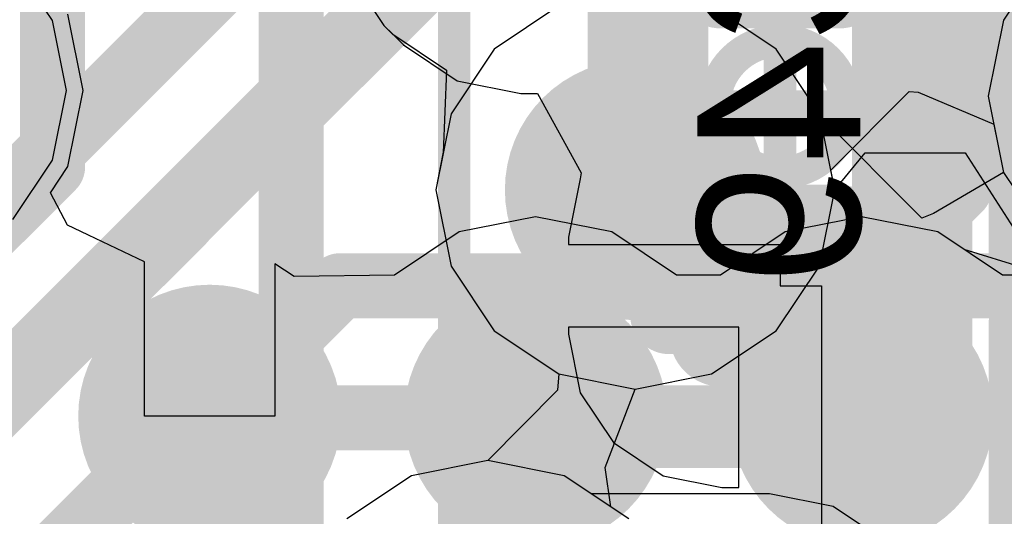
# Model space of a CAD drawing. Header units: millimetres. Extents: x -2 to 68, y -2 to 27.4.
# Tile 342 of 594: x 30.334 to 31.844, y 15.846 to 16.609. Entities that reach past the tile are written whole.
import ezdxf

# ---------------------------------------------------------------- set-up
doc = ezdxf.new("R2010")
doc.units = ezdxf.units.MM
for name, color, linetype in [('BottomLayer', 5, 'Continuous'), ('BottomPaste', 16, 'Continuous'), ('BottomSolder', 6, 'Continuous'), ('DrillGuide', 244, 'Continuous'), ('Mechanical10', 56, 'Continuous'), ('Mechanical17', 56, 'Continuous'), ('Mechanical6', 56, 'Continuous'), ('MidLayer1', 16, 'Continuous'), ('MidLayer2', 76, 'Continuous'), ('MidLayer3', 90, 'Continuous'), ('MidLayer4', 156, 'Continuous'), ('MidLayer5', 130, 'Continuous'), ('MidLayer6', 216, 'Continuous'), ('MidLayer7', 6, 'Continuous'), ('MidLayer8', 54, 'Continuous'), ('MultiLayer', 9, 'Continuous'), ('TopLayer', 1, 'Continuous'), ('TopPaste', 8, 'Continuous'), ('TopSolder', 216, 'Continuous'), ('ViaHoleLayer', 16, 'Continuous')]:
    doc.layers.add(name, color=color, linetype=linetype)

# ---------------------------------------------------------------- blocks, each defined once
blk = doc.blocks.new('SDINBDG4_16G_F_________1_B_51')
at = {"layer": 'Mechanical10', "const_width": 0.1}
blk.add_lwpolyline([(5.75, -6.5), (5.75, 6.5)], dxfattribs=at)
at = {"layer": 'Mechanical6', "const_width": 0.05}
blk.add_lwpolyline([(6, -6.75), (6, 6.75)], dxfattribs=at)
blk = doc.blocks.new('CAP_0201_B_214')
at = {"layer": 'BottomLayer', "const_width": 0.0806}
for points in [[(-0.3897, 0.0894, 1), (-0.3091, 0.0894, 1)], [(-0.2409, 0.0894, 1), (-0.1603, 0.0894, 1)], [(0.1603, 0.0894, 1), (0.2409, 0.0894, 1)], [(0.3091, 0.0894, 1), (0.3897, 0.0894, 1)], [(-0.3897, -0.0894, 1), (-0.3091, -0.0894, 1)], [(-0.2409, -0.0894, 1), (-0.1603, -0.0894, 1)], [(0.1603, -0.0894, 1), (0.2409, -0.0894, 1)], [(0.3091, -0.0894, 1), (0.3897, -0.0894, 1)]]:
    blk.add_lwpolyline(points, format="xyb", close=True, dxfattribs=at)
at = {"layer": 'BottomLayer'}
for points in [[(-0.2006, 0.17), (-0.3494, 0.17), (-0.2006, -0.17), (-0.3494, -0.17)], [(0.2006, -0.17), (0.3494, -0.17), (0.2006, 0.17), (0.3494, 0.17)], [(-0.12, 0.0894), (-0.43, 0.0894), (-0.12, -0.0894), (-0.43, -0.0894)], [(0.12, -0.0894), (0.43, -0.0894), (0.12, 0.0894), (0.43, 0.0894)]]:
    blk.add_solid(points, dxfattribs=at)
at = {"layer": 'BottomPaste', "const_width": 0.0806}
for points in [[(-0.3897, 0.0894, 1), (-0.3091, 0.0894, 1)], [(-0.2409, 0.0894, 1), (-0.1603, 0.0894, 1)], [(0.1603, 0.0894, 1), (0.2409, 0.0894, 1)], [(0.3091, 0.0894, 1), (0.3897, 0.0894, 1)], [(-0.3897, -0.0894, 1), (-0.3091, -0.0894, 1)], [(-0.2409, -0.0894, 1), (-0.1603, -0.0894, 1)], [(0.1603, -0.0894, 1), (0.2409, -0.0894, 1)], [(0.3091, -0.0894, 1), (0.3897, -0.0894, 1)]]:
    blk.add_lwpolyline(points, format="xyb", close=True, dxfattribs=at)
at = {"layer": 'BottomPaste'}
for points in [[(-0.2006, 0.17), (-0.3494, 0.17), (-0.2006, -0.17), (-0.3494, -0.17)], [(0.2006, -0.17), (0.3494, -0.17), (0.2006, 0.17), (0.3494, 0.17)], [(-0.12, 0.0894), (-0.43, 0.0894), (-0.12, -0.0894), (-0.43, -0.0894)], [(0.12, -0.0894), (0.43, -0.0894), (0.12, 0.0894), (0.43, 0.0894)]]:
    blk.add_solid(points, dxfattribs=at)
at = {"layer": 'BottomSolder', "const_width": 0.0806}
for points in [[(-0.3897, 0.0894, 1), (-0.3091, 0.0894, 1)], [(-0.2409, 0.0894, 1), (-0.1603, 0.0894, 1)], [(0.1603, 0.0894, 1), (0.2409, 0.0894, 1)], [(0.3091, 0.0894, 1), (0.3897, 0.0894, 1)], [(-0.3897, -0.0894, 1), (-0.3091, -0.0894, 1)], [(-0.2409, -0.0894, 1), (-0.1603, -0.0894, 1)], [(0.1603, -0.0894, 1), (0.2409, -0.0894, 1)], [(0.3091, -0.0894, 1), (0.3897, -0.0894, 1)]]:
    blk.add_lwpolyline(points, format="xyb", close=True, dxfattribs=at)
at = {"layer": 'BottomSolder'}
for points in [[(-0.2006, 0.17), (-0.3494, 0.17), (-0.2006, -0.17), (-0.3494, -0.17)], [(0.2006, -0.17), (0.3494, -0.17), (0.2006, 0.17), (0.3494, 0.17)], [(-0.12, 0.0894), (-0.43, 0.0894), (-0.12, -0.0894), (-0.43, -0.0894)], [(0.12, -0.0894), (0.43, -0.0894), (0.12, 0.0894), (0.43, 0.0894)]]:
    blk.add_solid(points, dxfattribs=at)
at = {"layer": 'Mechanical10', "const_width": 0.12}
for points in [[(-0.32, 0.17), (-0.32, -0.17)], [(0.32, 0.17), (-0.32, 0.17)], [(0.32, 0.17), (0.32, -0.17)], [(0.32, -0.17), (-0.32, -0.17)]]:
    blk.add_lwpolyline(points, dxfattribs=at)
at = {"layer": 'Mechanical10', "const_width": 0.06}
for points in [[(-0.35, 0.17, 1), (-0.29, 0.17, 1)], [(-0.35, 0.17, 1), (-0.29, 0.17, 1)], [(0.29, 0.17, 1), (0.35, 0.17, 1)], [(0.29, 0.17, 1), (0.35, 0.17, 1)], [(-0.35, -0.17, 1), (-0.29, -0.17, 1)], [(-0.35, -0.17, 1), (-0.29, -0.17, 1)], [(0.29, -0.17, 1), (0.35, -0.17, 1)], [(0.29, -0.17, 1), (0.35, -0.17, 1)]]:
    blk.add_lwpolyline(points, format="xyb", close=True, dxfattribs=at)
at = {"layer": 'Mechanical6', "const_width": 0.05}
for points in [[(-0.53, 0.27), (-0.53, -0.27)], [(0.53, 0.27), (-0.53, 0.27)], [(0.53, 0.27), (0.53, -0.27)], [(0, 0.135), (0, -0.135)], [(0.135, 0), (-0.135, 0)], [(0.53, -0.27), (-0.53, -0.27)]]:
    blk.add_lwpolyline(points, dxfattribs=at)
at = {"layer": 'Mechanical6'}
for points, const_width in [([(-0.5425, 0.27, 1), (-0.5175, 0.27, 1)], 0.025), ([(-0.5425, 0.27, 1), (-0.5175, 0.27, 1)], 0.025), ([(0.5175, 0.27, 1), (0.5425, 0.27, 1)], 0.025), ([(0.5175, 0.27, 1), (0.5425, 0.27, 1)], 0.025), ([(-0.0125, 0.135, 1), (0.0125, 0.135, 1)], 0.025), ([(0.1013, 0, 1), (-0.1013, 0, 1)], 0.05), ([(-0.1475, 0, 1), (-0.1225, 0, 1)], 0.025), ([(-0.1138, 0, 1), (-0.0888, 0, 1)], 0.025), ([(0.0888, 0, 1), (0.1138, 0, 1)], 0.025), ([(0.1225, 0, 1), (0.1475, 0, 1)], 0.025), ([(-0.0125, -0.135, 1), (0.0125, -0.135, 1)], 0.025), ([(-0.5425, -0.27, 1), (-0.5175, -0.27, 1)], 0.025), ([(-0.5425, -0.27, 1), (-0.5175, -0.27, 1)], 0.025), ([(0.5175, -0.27, 1), (0.5425, -0.27, 1)], 0.025), ([(0.5175, -0.27, 1), (0.5425, -0.27, 1)], 0.025)]:
    blk.add_lwpolyline(points, format="xyb", close=True, dxfattribs=dict(at, const_width=const_width))
blk = doc.blocks.new('BGA486C50P27X27_1400X1400X125_227')
at = {"layer": 'TopLayer', "const_width": 0.1}
for points in [[(0.45, 5.5, 1), (0.55, 5.5, 1)], [(0.45, 5, 1), (0.55, 5, 1)], [(0.45, 4.5, 1), (0.55, 4.5, 1)]]:
    blk.add_lwpolyline(points, format="xyb", close=True, dxfattribs=at)
at = {"layer": 'TopPaste', "const_width": 0.1}
for points in [[(0.45, 5.5, 1), (0.55, 5.5, 1)], [(0.45, 5, 1), (0.55, 5, 1)], [(0.45, 4.5, 1), (0.55, 4.5, 1)]]:
    blk.add_lwpolyline(points, format="xyb", close=True, dxfattribs=at)
at = {"layer": 'TopSolder', "const_width": 0.2016}
for points in [[(0.3992, 5.5, 1), (0.6008, 5.5, 1)], [(0.3992, 5, 1), (0.6008, 5, 1)], [(0.3992, 4.5, 1), (0.6008, 4.5, 1)]]:
    blk.add_lwpolyline(points, format="xyb", close=True, dxfattribs=at)
blk = doc.blocks.new('CAP_0201_B_405')
at = {"layer": 'BottomLayer', "const_width": 0.0806}
for points in [[(-0.3897, 0.0894, 1), (-0.3091, 0.0894, 1)], [(-0.2409, 0.0894, 1), (-0.1603, 0.0894, 1)], [(0.1603, 0.0894, 1), (0.2409, 0.0894, 1)], [(0.3091, 0.0894, 1), (0.3897, 0.0894, 1)], [(-0.3897, -0.0894, 1), (-0.3091, -0.0894, 1)], [(-0.2409, -0.0894, 1), (-0.1603, -0.0894, 1)], [(0.1603, -0.0894, 1), (0.2409, -0.0894, 1)], [(0.3091, -0.0894, 1), (0.3897, -0.0894, 1)]]:
    blk.add_lwpolyline(points, format="xyb", close=True, dxfattribs=at)
at = {"layer": 'BottomLayer'}
for points in [[(-0.2006, 0.17), (-0.3494, 0.17), (-0.2006, -0.17), (-0.3494, -0.17)], [(0.2006, -0.17), (0.3494, -0.17), (0.2006, 0.17), (0.3494, 0.17)], [(-0.12, 0.0894), (-0.43, 0.0894), (-0.12, -0.0894), (-0.43, -0.0894)], [(0.12, -0.0894), (0.43, -0.0894), (0.12, 0.0894), (0.43, 0.0894)]]:
    blk.add_solid(points, dxfattribs=at)
at = {"layer": 'BottomPaste', "const_width": 0.0806}
for points in [[(-0.3897, 0.0894, 1), (-0.3091, 0.0894, 1)], [(-0.2409, 0.0894, 1), (-0.1603, 0.0894, 1)], [(0.1603, 0.0894, 1), (0.2409, 0.0894, 1)], [(0.3091, 0.0894, 1), (0.3897, 0.0894, 1)], [(-0.3897, -0.0894, 1), (-0.3091, -0.0894, 1)], [(-0.2409, -0.0894, 1), (-0.1603, -0.0894, 1)], [(0.1603, -0.0894, 1), (0.2409, -0.0894, 1)], [(0.3091, -0.0894, 1), (0.3897, -0.0894, 1)]]:
    blk.add_lwpolyline(points, format="xyb", close=True, dxfattribs=at)
at = {"layer": 'BottomPaste'}
for points in [[(-0.2006, 0.17), (-0.3494, 0.17), (-0.2006, -0.17), (-0.3494, -0.17)], [(0.2006, -0.17), (0.3494, -0.17), (0.2006, 0.17), (0.3494, 0.17)], [(-0.12, 0.0894), (-0.43, 0.0894), (-0.12, -0.0894), (-0.43, -0.0894)], [(0.12, -0.0894), (0.43, -0.0894), (0.12, 0.0894), (0.43, 0.0894)]]:
    blk.add_solid(points, dxfattribs=at)
at = {"layer": 'BottomSolder', "const_width": 0.0806}
for points in [[(-0.3897, 0.0894, 1), (-0.3091, 0.0894, 1)], [(-0.2409, 0.0894, 1), (-0.1603, 0.0894, 1)], [(0.1603, 0.0894, 1), (0.2409, 0.0894, 1)], [(0.3091, 0.0894, 1), (0.3897, 0.0894, 1)], [(-0.3897, -0.0894, 1), (-0.3091, -0.0894, 1)], [(-0.2409, -0.0894, 1), (-0.1603, -0.0894, 1)], [(0.1603, -0.0894, 1), (0.2409, -0.0894, 1)], [(0.3091, -0.0894, 1), (0.3897, -0.0894, 1)]]:
    blk.add_lwpolyline(points, format="xyb", close=True, dxfattribs=at)
at = {"layer": 'BottomSolder'}
for points in [[(-0.2006, 0.17), (-0.3494, 0.17), (-0.2006, -0.17), (-0.3494, -0.17)], [(0.2006, -0.17), (0.3494, -0.17), (0.2006, 0.17), (0.3494, 0.17)], [(-0.12, 0.0894), (-0.43, 0.0894), (-0.12, -0.0894), (-0.43, -0.0894)], [(0.12, -0.0894), (0.43, -0.0894), (0.12, 0.0894), (0.43, 0.0894)]]:
    blk.add_solid(points, dxfattribs=at)
at = {"layer": 'Mechanical10', "const_width": 0.12}
for points in [[(-0.32, 0.17), (0.32, 0.17)], [(-0.32, 0.17), (-0.32, -0.17)], [(0.32, 0.17), (0.32, -0.17)], [(-0.32, -0.17), (0.32, -0.17)]]:
    blk.add_lwpolyline(points, dxfattribs=at)
at = {"layer": 'Mechanical10', "const_width": 0.06}
for points in [[(-0.35, 0.17, 1), (-0.29, 0.17, 1)], [(-0.35, 0.17, 1), (-0.29, 0.17, 1)], [(0.29, 0.17, 1), (0.35, 0.17, 1)], [(0.29, 0.17, 1), (0.35, 0.17, 1)], [(-0.35, -0.17, 1), (-0.29, -0.17, 1)], [(-0.35, -0.17, 1), (-0.29, -0.17, 1)], [(0.29, -0.17, 1), (0.35, -0.17, 1)], [(0.29, -0.17, 1), (0.35, -0.17, 1)]]:
    blk.add_lwpolyline(points, format="xyb", close=True, dxfattribs=at)
at = {"layer": 'Mechanical6', "const_width": 0.05}
for points in [[(-0.53, 0.27), (-0.53, -0.27)], [(-0.53, 0.27), (0.53, 0.27)], [(0.53, 0.27), (0.53, -0.27)], [(0, 0.135), (0, -0.135)], [(-0.135, 0), (0.135, 0)], [(-0.53, -0.27), (0.53, -0.27)]]:
    blk.add_lwpolyline(points, dxfattribs=at)
at = {"layer": 'Mechanical6'}
for points, const_width in [([(-0.5425, 0.27, 1), (-0.5175, 0.27, 1)], 0.025), ([(-0.5425, 0.27, 1), (-0.5175, 0.27, 1)], 0.025), ([(0.5175, 0.27, 1), (0.5425, 0.27, 1)], 0.025), ([(0.5175, 0.27, 1), (0.5425, 0.27, 1)], 0.025), ([(-0.0125, 0.135, 1), (0.0125, 0.135, 1)], 0.025), ([(0.1013, 0, 1), (-0.1013, 0, 1)], 0.05), ([(-0.1475, 0, 1), (-0.1225, 0, 1)], 0.025), ([(-0.1138, 0, 1), (-0.0888, 0, 1)], 0.025), ([(0.0888, 0, 1), (0.1138, 0, 1)], 0.025), ([(0.1225, 0, 1), (0.1475, 0, 1)], 0.025), ([(-0.0125, -0.135, 1), (0.0125, -0.135, 1)], 0.025), ([(-0.5425, -0.27, 1), (-0.5175, -0.27, 1)], 0.025), ([(-0.5425, -0.27, 1), (-0.5175, -0.27, 1)], 0.025), ([(0.5175, -0.27, 1), (0.5425, -0.27, 1)], 0.025), ([(0.5175, -0.27, 1), (0.5425, -0.27, 1)], 0.025)]:
    blk.add_lwpolyline(points, format="xyb", close=True, dxfattribs=dict(at, const_width=const_width))
blk = doc.blocks.new('CAP_0201_B_407')
at = {"layer": 'BottomLayer', "const_width": 0.0806}
for points in [[(-0.3897, 0.0894, 1), (-0.3091, 0.0894, 1)], [(-0.2409, 0.0894, 1), (-0.1603, 0.0894, 1)], [(0.1603, 0.0894, 1), (0.2409, 0.0894, 1)], [(0.3091, 0.0894, 1), (0.3897, 0.0894, 1)], [(-0.3897, -0.0894, 1), (-0.3091, -0.0894, 1)], [(-0.2409, -0.0894, 1), (-0.1603, -0.0894, 1)], [(0.1603, -0.0894, 1), (0.2409, -0.0894, 1)], [(0.3091, -0.0894, 1), (0.3897, -0.0894, 1)]]:
    blk.add_lwpolyline(points, format="xyb", close=True, dxfattribs=at)
at = {"layer": 'BottomLayer'}
for points in [[(-0.2006, 0.17), (-0.3494, 0.17), (-0.2006, -0.17), (-0.3494, -0.17)], [(0.2006, -0.17), (0.3494, -0.17), (0.2006, 0.17), (0.3494, 0.17)], [(-0.12, 0.0894), (-0.43, 0.0894), (-0.12, -0.0894), (-0.43, -0.0894)], [(0.12, -0.0894), (0.43, -0.0894), (0.12, 0.0894), (0.43, 0.0894)]]:
    blk.add_solid(points, dxfattribs=at)
at = {"layer": 'BottomPaste', "const_width": 0.0806}
for points in [[(-0.3897, 0.0894, 1), (-0.3091, 0.0894, 1)], [(-0.2409, 0.0894, 1), (-0.1603, 0.0894, 1)], [(0.1603, 0.0894, 1), (0.2409, 0.0894, 1)], [(0.3091, 0.0894, 1), (0.3897, 0.0894, 1)], [(-0.3897, -0.0894, 1), (-0.3091, -0.0894, 1)], [(-0.2409, -0.0894, 1), (-0.1603, -0.0894, 1)], [(0.1603, -0.0894, 1), (0.2409, -0.0894, 1)], [(0.3091, -0.0894, 1), (0.3897, -0.0894, 1)]]:
    blk.add_lwpolyline(points, format="xyb", close=True, dxfattribs=at)
at = {"layer": 'BottomPaste'}
for points in [[(-0.2006, 0.17), (-0.3494, 0.17), (-0.2006, -0.17), (-0.3494, -0.17)], [(0.2006, -0.17), (0.3494, -0.17), (0.2006, 0.17), (0.3494, 0.17)], [(-0.12, 0.0894), (-0.43, 0.0894), (-0.12, -0.0894), (-0.43, -0.0894)], [(0.12, -0.0894), (0.43, -0.0894), (0.12, 0.0894), (0.43, 0.0894)]]:
    blk.add_solid(points, dxfattribs=at)
at = {"layer": 'BottomSolder', "const_width": 0.0806}
for points in [[(-0.3897, 0.0894, 1), (-0.3091, 0.0894, 1)], [(-0.2409, 0.0894, 1), (-0.1603, 0.0894, 1)], [(0.1603, 0.0894, 1), (0.2409, 0.0894, 1)], [(0.3091, 0.0894, 1), (0.3897, 0.0894, 1)], [(-0.3897, -0.0894, 1), (-0.3091, -0.0894, 1)], [(-0.2409, -0.0894, 1), (-0.1603, -0.0894, 1)], [(0.1603, -0.0894, 1), (0.2409, -0.0894, 1)], [(0.3091, -0.0894, 1), (0.3897, -0.0894, 1)]]:
    blk.add_lwpolyline(points, format="xyb", close=True, dxfattribs=at)
at = {"layer": 'BottomSolder'}
for points in [[(-0.2006, 0.17), (-0.3494, 0.17), (-0.2006, -0.17), (-0.3494, -0.17)], [(0.2006, -0.17), (0.3494, -0.17), (0.2006, 0.17), (0.3494, 0.17)], [(-0.12, 0.0894), (-0.43, 0.0894), (-0.12, -0.0894), (-0.43, -0.0894)], [(0.12, -0.0894), (0.43, -0.0894), (0.12, 0.0894), (0.43, 0.0894)]]:
    blk.add_solid(points, dxfattribs=at)
at = {"layer": 'Mechanical10', "const_width": 0.12}
for points in [[(-0.32, 0.17), (0.32, 0.17)], [(-0.32, -0.17), (-0.32, 0.17)], [(0.32, -0.17), (0.32, 0.17)], [(-0.32, -0.17), (0.32, -0.17)]]:
    blk.add_lwpolyline(points, dxfattribs=at)
at = {"layer": 'Mechanical10', "const_width": 0.06}
for points in [[(-0.35, 0.17, 1), (-0.29, 0.17, 1)], [(-0.35, 0.17, 1), (-0.29, 0.17, 1)], [(0.29, 0.17, 1), (0.35, 0.17, 1)], [(0.29, 0.17, 1), (0.35, 0.17, 1)], [(-0.35, -0.17, 1), (-0.29, -0.17, 1)], [(-0.35, -0.17, 1), (-0.29, -0.17, 1)], [(0.29, -0.17, 1), (0.35, -0.17, 1)], [(0.29, -0.17, 1), (0.35, -0.17, 1)]]:
    blk.add_lwpolyline(points, format="xyb", close=True, dxfattribs=at)
at = {"layer": 'Mechanical6', "const_width": 0.05}
for points in [[(-0.53, 0.27), (0.53, 0.27)], [(-0.53, -0.27), (-0.53, 0.27)], [(0.53, -0.27), (0.53, 0.27)], [(0, -0.135), (0, 0.135)], [(-0.135, 0), (0.135, 0)], [(-0.53, -0.27), (0.53, -0.27)]]:
    blk.add_lwpolyline(points, dxfattribs=at)
at = {"layer": 'Mechanical6'}
for points, const_width in [([(-0.5425, 0.27, 1), (-0.5175, 0.27, 1)], 0.025), ([(-0.5425, 0.27, 1), (-0.5175, 0.27, 1)], 0.025), ([(0.5175, 0.27, 1), (0.5425, 0.27, 1)], 0.025), ([(0.5175, 0.27, 1), (0.5425, 0.27, 1)], 0.025), ([(-0.0125, 0.135, 1), (0.0125, 0.135, 1)], 0.025), ([(0.1013, 0, 1), (-0.1013, 0, 1)], 0.05), ([(-0.1475, 0, 1), (-0.1225, 0, 1)], 0.025), ([(-0.1138, 0, 1), (-0.0888, 0, 1)], 0.025), ([(0.0888, 0, 1), (0.1138, 0, 1)], 0.025), ([(0.1225, 0, 1), (0.1475, 0, 1)], 0.025), ([(-0.0125, -0.135, 1), (0.0125, -0.135, 1)], 0.025), ([(-0.5425, -0.27, 1), (-0.5175, -0.27, 1)], 0.025), ([(-0.5425, -0.27, 1), (-0.5175, -0.27, 1)], 0.025), ([(0.5175, -0.27, 1), (0.5425, -0.27, 1)], 0.025), ([(0.5175, -0.27, 1), (0.5425, -0.27, 1)], 0.025)]:
    blk.add_lwpolyline(points, format="xyb", close=True, dxfattribs=dict(at, const_width=const_width))

msp = doc.modelspace()

# ---------------------------------------------------------------- linework, layer by layer
at = {"layer": 'BottomLayer'}
for p, q in [((30.8371, 16.6822), (30.8924, 16.5995)), ((30.8371, 16.6822), (30.8924, 16.5995)), ((30.8924, 16.5995), (30.9221, 16.5698)), ((30.8924, 16.5995), (30.9221, 16.5698)), ((30.9221, 16.5698), (31.0048, 16.5145)), ((30.9221, 16.5698), (31.0048, 16.5145)), ((31.0048, 16.5145), (31.1023, 16.4951)), ((31.0048, 16.5145), (31.1023, 16.4951)), ((31.1023, 16.4951), (31.128, 16.4951)), ((31.1023, 16.4951), (31.128, 16.4951)), ((31.128, 16.4951), (31.1946, 16.3732)), ((31.128, 16.4951), (31.1946, 16.3732)), ((31.1946, 16.3732), (31.1934, 16.3644)), ((31.1946, 16.3732), (31.1934, 16.3644)), ((31.1934, 16.3644), (31.1755, 16.2744)), ((31.1934, 16.3644), (31.1755, 16.2744)), ((31.1755, 16.2744), (31.1755, 16.2635)), ((31.1755, 16.2744), (31.1755, 16.2635)), ((31.1755, 16.2635), (31.5, 16.2635)), ((31.1755, 16.2635), (31.5, 16.2635)), ((31.5, 16.2635), (31.5, 16.2)), ((31.5, 16.2635), (31.5, 16.2)), ((31.5, 16.2), (31.5635, 16.2)), ((31.5, 16.2), (31.5635, 16.2)), ((31.5635, 16.2), (31.5635, 15.8334)), ((31.5635, 16.2), (31.5635, 15.8334)), ((31.4365, 16.1365), (31.1755, 16.1365)), ((31.1755, 16.1365), (31.1755, 16.1256)), ((31.4365, 16.1365), (31.1755, 16.1365)), ((31.1755, 16.1365), (31.1755, 16.1256)), ((31.4365, 15.8905), (31.4365, 16.1365)), ((31.4365, 15.8905), (31.4365, 16.1365)), ((31.1755, 16.1256), (31.1934, 16.0356)), ((31.1755, 16.1256), (31.1934, 16.0356)), ((31.1934, 16.0356), (31.2443, 15.9593)), ((31.1934, 16.0356), (31.2443, 15.9593)), ((31.2443, 15.9593), (31.3206, 15.9084)), ((31.2443, 15.9593), (31.3206, 15.9084)), ((31.3206, 15.9084), (31.4106, 15.8905)), ((31.3206, 15.9084), (31.4106, 15.8905)), ((31.4106, 15.8905), (31.4365, 15.8905)), ((31.4106, 15.8905), (31.4365, 15.8905))]:
    msp.add_line(p, q, dxfattribs=at)
at = {"layer": 'BottomLayer', "const_width": 0.1}
for points in [[(30.625, 16), (30.825, 16.2)], [(30.825, 16.2), (31.5, 16.2)], [(31.5, 16.2), (32.0414, 16.2)]]:
    msp.add_lwpolyline(points, dxfattribs=at)
at = {"layer": 'BottomLayer'}
for points, const_width in [([(30.8, 16.2, 1), (30.85, 16.2, 1)], 0.05), ([(30.8, 16.2, 1), (30.85, 16.2, 1)], 0.05), ([(31.475, 16.2, 1), (31.525, 16.2, 1)], 0.05), ([(31.475, 16.2, 1), (31.525, 16.2, 1)], 0.05), ([(30.55, 16, 1), (30.7, 16, 1)], 0.15), ([(30.6, 16, 1), (30.65, 16, 1)], 0.05)]:
    msp.add_lwpolyline(points, format="xyb", close=True, dxfattribs=dict(at, const_width=const_width))
at = {"layer": 'DrillGuide'}
for points, const_width in [([(31.2278, 16.3472, 1), (31.3278, 16.3472, 1)], 0.1), ([(30.6, 16, 1), (30.65, 16, 1)], 0.05), ([(30.6, 16, 1), (30.65, 16, 1)], 0.05), ([(31.6, 16, 1), (31.65, 16, 1)], 0.05)]:
    msp.add_lwpolyline(points, format="xyb", close=True, dxfattribs=dict(at, const_width=const_width))
at = {"layer": 'MidLayer1'}
for p, q in [((30.384, 16.6073), (30.3233, 16.6983)), ((31.8711, 16.6511), (31.8424, 16.608)), ((31.1608, 16.6298), (31.0615, 16.5635)), ((31.4941, 16.5635), (31.3949, 16.6298)), ((30.4054, 16.5), (30.384, 16.6073)), ((31.8424, 16.608), (31.8191, 16.491)), ((31.0615, 16.5635), (30.9952, 16.4642)), ((31.5604, 16.4642), (31.4941, 16.5635)), ((30.384, 16.3927), (30.4054, 16.5)), ((31.8191, 16.491), (31.8424, 16.3739)), ((30.9952, 16.4642), (30.9719, 16.3472)), ((31.5612, 16.4603), (31.5604, 16.4642)), ((31.7176, 16.3039), (31.5612, 16.4603)), ((30.3233, 16.3017), (30.384, 16.3927)), ((31.8424, 16.3739), (31.7353, 16.3112)), ((30.9719, 16.3472), (30.9952, 16.2301)), ((31.7353, 16.3112), (31.7176, 16.3039)), ((30.9952, 16.2301), (31.0615, 16.1309)), ((31.0615, 16.1309), (31.1608, 16.0646)), ((31.1608, 16.0646), (31.1583, 16.0399)), ((31.1583, 16.0399), (31.0515, 15.9316)), ((31.0515, 15.9316), (30.9345, 15.9084)), ((30.9345, 15.9084), (30.8352, 15.8421))]:
    msp.add_line(p, q, dxfattribs=at)
for points, const_width in [([(31.1778, 16.3472, 1), (31.3778, 16.3472, 1)], 0.2), ([(31.2403, 16.3472, 1), (31.3153, 16.3472, 1)], 0.075), ([(30.55, 16, 1), (30.7, 16, 1)], 0.15), ([(31.55, 16, 1), (31.7, 16, 1)], 0.15), ([(31.5875, 16, 1), (31.6625, 16, 1)], 0.075)]:
    msp.add_lwpolyline(points, format="xyb", close=True, dxfattribs=dict(at, const_width=const_width))
at = {"layer": 'MidLayer1', "const_width": 0.15}
msp.add_lwpolyline([(31.2778, 16.3472), (31.625, 16)], dxfattribs=at)
at = {"layer": 'MidLayer2'}
for p, q in [((31.5776, 16.3776), (31.6981, 16.4981)), ((31.6981, 16.4981), (31.7118, 16.4973)), ((31.7118, 16.4973), (31.8277, 16.4481)), ((31.8277, 16.4481), (31.8424, 16.3739)), ((31.5837, 16.3472), (31.5776, 16.3776)), ((31.8424, 16.3739), (31.9087, 16.2747)), ((31.5604, 16.2301), (31.5837, 16.3472)), ((31.4941, 16.1309), (31.5604, 16.2301)), ((31.3949, 16.0646), (31.4941, 16.1309)), ((31.2778, 16.0413), (31.3949, 16.0646)), ((31.2317, 15.921), (31.2778, 16.0413)), ((31.2401, 15.8605), (31.2317, 15.921)), ((31.2678, 15.8421), (31.2401, 15.8605))]:
    msp.add_line(p, q, dxfattribs=at)
at = {"layer": 'MidLayer2', "const_width": 0.1}
for points in [[(29.9902, 15.7322), (31.267, 17.009)], [(29.9074, 15.9322), (30.7778, 16.8026)], [(29.7785, 16.1495), (30.384, 16.755)]]:
    msp.add_lwpolyline(points, dxfattribs=at)
at = {"layer": 'MidLayer2', "const_width": 0.2}
msp.add_lwpolyline([(31.1778, 16.3472, 1), (31.3778, 16.3472, 1)], format="xyb", close=True, dxfattribs=at)
at = {"layer": 'MidLayer3', "const_width": 0.1}
for points in [[(31.275, 16.35), (31.275, 18.3486)], [(31.275, 16.35), (31.2778, 16.3472)]]:
    msp.add_lwpolyline(points, dxfattribs=at)
at = {"layer": 'MidLayer3'}
for points, const_width in [([(31.1778, 16.3472, 1), (31.3778, 16.3472, 1)], 0.2), ([(31.25, 16.35, 1), (31.3, 16.35, 1)], 0.05), ([(31.25, 16.35, 1), (31.3, 16.35, 1)], 0.05), ([(31.2528, 16.3472, 1), (31.3028, 16.3472, 1)], 0.05)]:
    msp.add_lwpolyline(points, format="xyb", close=True, dxfattribs=dict(at, const_width=const_width))
at = {"layer": 'MidLayer4'}
for p, q in [((30.8371, 16.6822), (30.8924, 16.5995)), ((30.8924, 16.5995), (30.9057, 16.5862)), ((30.9057, 16.5862), (30.9884, 16.5309)), ((30.9884, 16.5309), (30.9832, 16.4041)), ((30.9829, 16.4025), (30.9719, 16.3472)), ((30.9832, 16.4041), (30.9829, 16.4025)), ((31.5837, 16.3472), (31.6304, 16.4041)), ((31.6304, 16.4041), (31.784, 16.4041)), ((31.784, 16.4041), (31.8576, 16.2893)), ((30.9719, 16.3472), (30.9952, 16.2301)), ((31.5604, 16.2301), (31.5837, 16.3472)), ((30.9952, 16.2301), (31.0615, 16.1309)), ((31.4941, 16.1309), (31.5604, 16.2301)), ((31.0615, 16.1309), (31.1608, 16.0646)), ((31.3949, 16.0646), (31.4941, 16.1309)), ((31.1608, 16.0646), (31.2778, 16.0413)), ((31.2778, 16.0413), (31.3949, 16.0646)), ((31.0515, 15.9316), (30.9345, 15.9084)), ((31.1686, 15.9084), (31.0515, 15.9316)), ((30.9345, 15.9084), (30.8352, 15.8421)), ((31.21, 15.8807), (31.1686, 15.9084)), ((31.4839, 15.8807), (31.21, 15.8807)), ((31.5815, 15.8613), (31.4839, 15.8807)), ((31.6642, 15.806), (31.5815, 15.8613))]:
    msp.add_line(p, q, dxfattribs=at)
for points, const_width in [([(31.1778, 16.3472, 1), (31.3778, 16.3472, 1)], 0.2), ([(30.55, 16, 1), (30.7, 16, 1)], 0.15)]:
    msp.add_lwpolyline(points, format="xyb", close=True, dxfattribs=dict(at, const_width=const_width))
at = {"layer": 'MidLayer5'}
for p, q in [((31.8711, 16.6511), (31.8424, 16.608)), ((31.1608, 16.6298), (31.0615, 16.5635)), ((31.4941, 16.5635), (31.3949, 16.6298)), ((31.8424, 16.608), (31.8191, 16.491)), ((31.0615, 16.5635), (30.9952, 16.4642)), ((31.5604, 16.4642), (31.4941, 16.5635)), ((31.8191, 16.491), (31.8424, 16.3739)), ((30.9952, 16.4642), (30.9719, 16.3472)), ((31.5837, 16.3472), (31.5604, 16.4642)), ((31.8424, 16.3739), (31.9087, 16.2747)), ((30.9719, 16.3472), (30.9952, 16.2301)), ((31.5604, 16.2301), (31.5837, 16.3472)), ((30.9952, 16.2301), (31.0615, 16.1309)), ((31.4941, 16.1309), (31.5604, 16.2301)), ((31.0615, 16.1309), (31.1608, 16.0646)), ((31.3949, 16.0646), (31.4941, 16.1309)), ((31.1608, 16.0646), (31.2778, 16.0413)), ((31.2778, 16.0413), (31.3949, 16.0646)), ((31.0515, 15.9316), (30.9345, 15.9084)), ((31.1686, 15.9084), (31.0515, 15.9316)), ((30.9345, 15.9084), (30.8352, 15.8421)), ((31.2678, 15.8421), (31.1686, 15.9084))]:
    msp.add_line(p, q, dxfattribs=at)
at = {"layer": 'MidLayer5', "const_width": 0.2}
msp.add_lwpolyline([(31.1778, 16.3472, 1), (31.3778, 16.3472, 1)], format="xyb", close=True, dxfattribs=at)
at = {"layer": 'MidLayer6', "const_width": 0.1}
for points in [[(30.384, 16.3827), (30.384, 18.3107)], [(30.584, 16.3007), (31.1413, 16.858)], [(31.775, 16.3494), (31.775, 16.664)], [(30.1013, 16.1), (30.384, 16.3827)], [(31.4228, 15.9972), (31.775, 16.3494)], [(30.1841, 15.9), (30.584, 16.2999)], [(30.584, 16.2999), (30.584, 16.3007)], [(30.125, 15.525), (30.5972, 15.9972)], [(30.5972, 15.9972), (31.4228, 15.9972)]]:
    msp.add_lwpolyline(points, dxfattribs=at)
at = {"layer": 'MidLayer6'}
for points, const_width in [([(31.1778, 16.3472, 1), (31.3778, 16.3472, 1)], 0.2), ([(30.359, 16.3827, 1), (30.409, 16.3827, 1)], 0.05), ([(30.359, 16.3827, 1), (30.409, 16.3827, 1)], 0.05), ([(31.75, 16.3494, 1), (31.8, 16.3494, 1)], 0.05), ([(31.75, 16.3494, 1), (31.8, 16.3494, 1)], 0.05), ([(30.559, 16.3007, 1), (30.609, 16.3007, 1)], 0.05), ([(30.559, 16.3007, 1), (30.609, 16.3007, 1)], 0.05), ([(30.559, 16.2999, 1), (30.609, 16.2999, 1)], 0.05), ([(30.559, 16.2999, 1), (30.609, 16.2999, 1)], 0.05), ([(30.5722, 15.9972, 1), (30.6222, 15.9972, 1)], 0.05), ([(30.5722, 15.9972, 1), (30.6222, 15.9972, 1)], 0.05), ([(31.3978, 15.9972, 1), (31.4478, 15.9972, 1)], 0.05), ([(31.3978, 15.9972, 1), (31.4478, 15.9972, 1)], 0.05)]:
    msp.add_lwpolyline(points, format="xyb", close=True, dxfattribs=dict(at, const_width=const_width))
at = {"layer": 'MidLayer7'}
for p, q in [((31.8711, 16.6511), (31.8424, 16.608)), ((31.1608, 16.6298), (31.0615, 16.5635)), ((31.4941, 16.5635), (31.3949, 16.6298)), ((31.8424, 16.608), (31.8191, 16.491)), ((31.0615, 16.5635), (30.9952, 16.4642)), ((31.5604, 16.4642), (31.4941, 16.5635)), ((31.8191, 16.491), (31.8424, 16.3739)), ((30.9952, 16.4642), (30.9719, 16.3472)), ((31.5837, 16.3472), (31.5604, 16.4642)), ((31.8424, 16.3739), (31.9087, 16.2747)), ((30.9719, 16.3472), (30.9952, 16.2301)), ((31.5604, 16.2301), (31.5837, 16.3472)), ((30.9952, 16.2301), (31.0615, 16.1309)), ((31.4941, 16.1309), (31.5604, 16.2301)), ((31.0615, 16.1309), (31.1608, 16.0646)), ((31.3949, 16.0646), (31.4941, 16.1309)), ((31.1608, 16.0646), (31.2778, 16.0413)), ((31.2778, 16.0413), (31.3949, 16.0646)), ((31.0515, 15.9316), (30.9345, 15.9084)), ((31.1686, 15.9084), (31.0515, 15.9316)), ((30.9345, 15.9084), (30.8352, 15.8421)), ((31.2678, 15.8421), (31.1686, 15.9084))]:
    msp.add_line(p, q, dxfattribs=at)
at = {"layer": 'MidLayer7', "const_width": 0.2}
msp.add_lwpolyline([(31.1778, 16.3472, 1), (31.3778, 16.3472, 1)], format="xyb", close=True, dxfattribs=at)
at = {"layer": 'MidLayer8'}
for p, q in [((31.8711, 16.6511), (31.8424, 16.608)), ((31.1608, 16.6298), (31.0615, 16.5635)), ((31.4941, 16.5635), (31.3949, 16.6298)), ((31.8424, 16.608), (31.8191, 16.491)), ((31.0615, 16.5635), (30.9952, 16.4642)), ((31.5604, 16.4642), (31.4941, 16.5635)), ((31.8191, 16.491), (31.8424, 16.3739)), ((30.9952, 16.4642), (30.9719, 16.3472)), ((31.5837, 16.3472), (31.5604, 16.4642)), ((31.8424, 16.3739), (31.9087, 16.2747)), ((30.9719, 16.3472), (30.9952, 16.2301)), ((31.5604, 16.2301), (31.5837, 16.3472)), ((30.9952, 16.2301), (31.0615, 16.1309)), ((31.4941, 16.1309), (31.5604, 16.2301)), ((31.0615, 16.1309), (31.1608, 16.0646)), ((31.3949, 16.0646), (31.4941, 16.1309)), ((31.1608, 16.0646), (31.2778, 16.0413)), ((31.2778, 16.0413), (31.3949, 16.0646)), ((31.0515, 15.9316), (30.9345, 15.9084)), ((31.1686, 15.9084), (31.0515, 15.9316)), ((30.9345, 15.9084), (30.8352, 15.8421)), ((31.2678, 15.8421), (31.1686, 15.9084))]:
    msp.add_line(p, q, dxfattribs=at)
at = {"layer": 'MidLayer8', "const_width": 0.2}
msp.add_lwpolyline([(31.1778, 16.3472, 1), (31.3778, 16.3472, 1)], format="xyb", close=True, dxfattribs=at)
at = {"layer": 'MultiLayer'}
for points, const_width in [([(31.1778, 16.3472, 1), (31.3778, 16.3472, 1)], 0.2), ([(30.55, 16, 1), (30.7, 16, 1)], 0.15), ([(30.55, 16, 1), (30.7, 16, 1)], 0.15), ([(31.55, 16, 1), (31.7, 16, 1)], 0.15)]:
    msp.add_lwpolyline(points, format="xyb", close=True, dxfattribs=dict(at, const_width=const_width))
at = {"layer": 'TopLayer'}
for p, q in [((30.4309, 16.5), (30.4076, 16.6171)), ((30.4309, 16.5), (30.4076, 16.6171)), ((30.4076, 16.3829), (30.4309, 16.5)), ((30.4076, 16.3829), (30.4309, 16.5)), ((30.3807, 16.3427), (30.4076, 16.3829)), ((30.3807, 16.3427), (30.4076, 16.3829)), ((30.407, 16.2928), (30.3807, 16.3427)), ((30.407, 16.2928), (30.3807, 16.3427)), ((31.125, 16.3059), (31.0079, 16.2826)), ((31.125, 16.3059), (31.0079, 16.2826)), ((31.2421, 16.2826), (31.125, 16.3059)), ((31.2421, 16.2826), (31.125, 16.3059)), ((31.625, 16.3059), (31.5079, 16.2826)), ((31.625, 16.3059), (31.5079, 16.2826)), ((31.742, 16.2826), (31.625, 16.3059)), ((31.742, 16.2826), (31.625, 16.3059)), ((30.525, 16.2367), (30.407, 16.2928)), ((30.525, 16.2367), (30.407, 16.2928)), ((31.0079, 16.2826), (30.9087, 16.2163)), ((31.0079, 16.2826), (30.9087, 16.2163)), ((31.3413, 16.2163), (31.2421, 16.2826)), ((31.3413, 16.2163), (31.2421, 16.2826)), ((31.5079, 16.2826), (31.4087, 16.2163)), ((31.5079, 16.2826), (31.4087, 16.2163)), ((31.7823, 16.2557), (31.742, 16.2826)), ((31.8413, 16.2163), (31.742, 16.2826)), ((31.875, 16.2268), (31.7823, 16.2557)), ((30.525, 16), (30.525, 16.2367)), ((30.525, 16), (30.525, 16.2367)), ((30.7545, 16.2141), (30.725, 16.2339)), ((30.725, 16.2339), (30.725, 16)), ((30.7545, 16.2141), (30.725, 16.2339)), ((30.725, 16.2339), (30.725, 16)), ((30.9087, 16.2163), (30.7545, 16.2141)), ((30.9087, 16.2163), (30.7545, 16.2141)), ((31.4087, 16.2163), (31.3413, 16.2163)), ((31.4087, 16.2163), (31.3413, 16.2163)), ((31.9087, 16.2163), (31.8413, 16.2163)), ((30.725, 16), (30.525, 16)), ((30.725, 16), (30.525, 16))]:
    msp.add_line(p, q, dxfattribs=at)
for points, const_width in [([(30.55, 16, 1), (30.7, 16, 1)], 0.15), ([(31.55, 16, 1), (31.7, 16, 1)], 0.15), ([(30.5932, 16, 1), (30.6567, 16, 1)], 0.0635)]:
    msp.add_lwpolyline(points, format="xyb", close=True, dxfattribs=dict(at, const_width=const_width))
at = {"layer": 'TopLayer', "const_width": 0.127}
msp.add_lwpolyline([(30.625, 15.5), (30.625, 16)], dxfattribs=at)
at = {"layer": 'ViaHoleLayer'}
for points, const_width in [([(31.2278, 16.3472, 1), (31.3278, 16.3472, 1)], 0.1), ([(30.6, 16, 1), (30.65, 16, 1)], 0.05), ([(30.6, 16, 1), (30.65, 16, 1)], 0.05), ([(31.6, 16, 1), (31.65, 16, 1)], 0.05)]:
    msp.add_lwpolyline(points, format="xyb", close=True, dxfattribs=dict(at, const_width=const_width))

# ---------------------------------------------------------------- block references
for name, p in [('SDINBDG4_16G_F_________1_B_51', (25, 18.6)), ('CAP_0201_B_407', (32.375, 16.5))]:
    msp.add_blockref(name, p)
for name, p, rotation in [('BGA486C50P27X27_1400X1400X125_227', (36.125, 15.5), 90), ('CAP_0201_B_405', (31.5, 16.475), 90), ('CAP_0201_B_214', (32.375, 15.875), 180)]:
    msp.add_blockref(name, p, dxfattribs=dict(rotation=rotation))

# ---------------------------------------------------------------- texts
at = {"layer": 'Mechanical17', "text_generation_flag": 2}
msp.add_text('C49', height=0.25, rotation=90, dxfattribs=at).set_placement((31.623, 16.8148))

doc.saveas('drawing.dxf')
